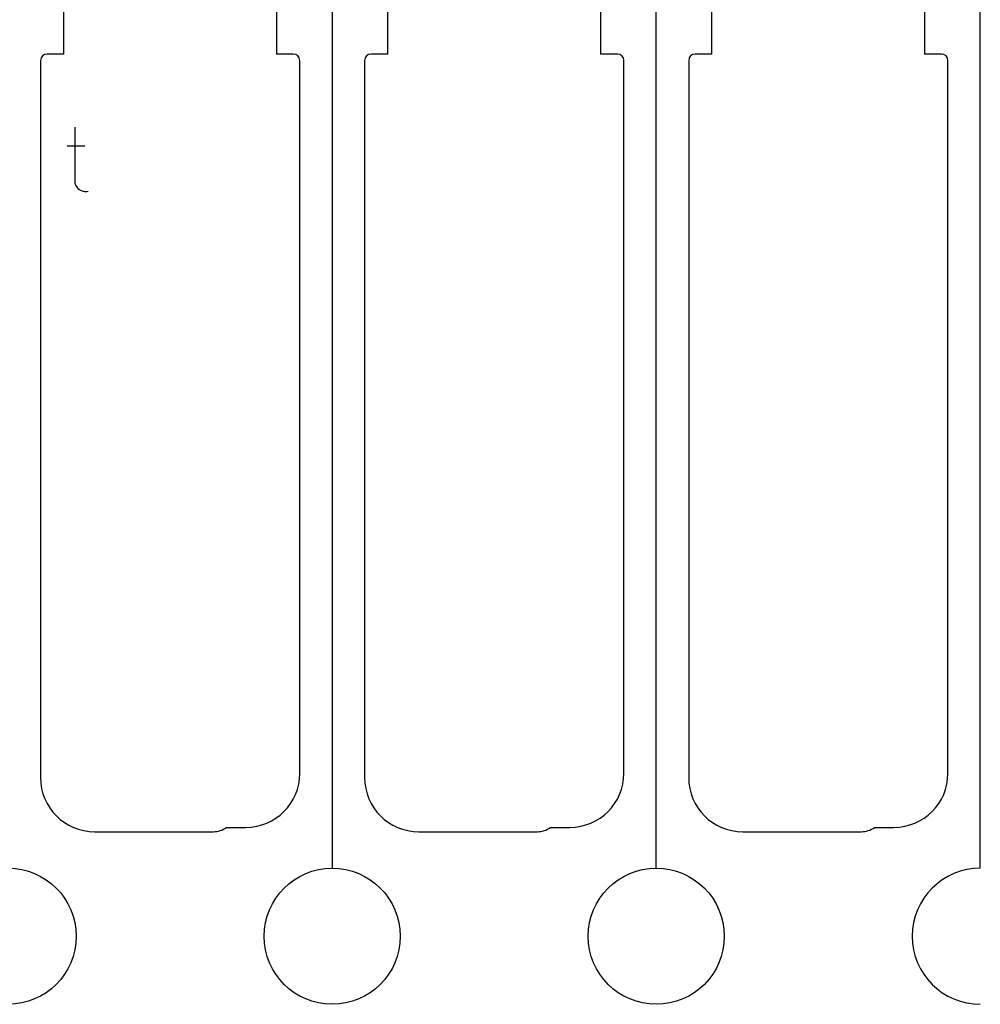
# Model space of a CAD drawing. Header units: inches. Extents: x 1880 to 2363, y -453 to -54.
# Tile 608 of 656: x 1913.309 to 1913.753, y -67.893 to -67.437. Entities that reach past the tile are written whole.
import ezdxf

# ---------------------------------------------------------------- set-up
doc = ezdxf.new("R2010")
doc.units = ezdxf.units.IN
doc.header["$LTSCALE"] = 0.5
doc.header["$MEASUREMENT"] = 0
doc.layers.add('APP-M-S', color=30, linetype='Continuous')

msp = doc.modelspace()

# ---------------------------------------------------------------- linework, layer by layer
at = {"color": 7, "linetype": 'Continuous'}
for p, q in [((1913.33404, -67.48652), (1913.33404, -67.5113)), ((1913.33048, -67.49526), (1913.33881, -67.49526)), ((1913.33404, -67.5113), (1913.33407, -67.51187)), ((1913.33407, -67.51187), (1913.33417, -67.51243)), ((1913.33417, -67.51243), (1913.33433, -67.51297)), ((1913.33433, -67.51297), (1913.33454, -67.5135)), ((1913.33454, -67.5135), (1913.33482, -67.514)), ((1913.33482, -67.514), (1913.33515, -67.51445)), ((1913.33515, -67.51445), (1913.33554, -67.51487)), ((1913.33554, -67.51487), (1913.33599, -67.51524)), ((1913.33599, -67.51524), (1913.33646, -67.51556)), ((1913.33646, -67.51556), (1913.33696, -67.51583)), ((1913.33696, -67.51583), (1913.33747, -67.51604)), ((1913.33747, -67.51604), (1913.33802, -67.51619)), ((1913.33802, -67.51619), (1913.33858, -67.51628)), ((1913.33858, -67.51628), (1913.33915, -67.51631)), ((1913.33915, -67.51631), (1913.33972, -67.51626)), ((1913.33972, -67.51626), (1913.3403, -67.51615))]:
    msp.add_line(p, q, dxfattribs=at)
at = {"layer": 'APP-M-S', "linetype": 'Continuous', "lineweight": 25}
for p, q in [((1913.45324, -66.90257), (1913.45324, -67.82957)), ((1913.60324, -67.82957), (1913.60324, -66.90257)), ((1913.75324, -67.82957), (1913.75324, -66.90257)), ((1913.32902, -67.45268), (1913.32902, -67.41331)), ((1913.42745, -67.41331), (1913.42745, -67.45268)), ((1913.47902, -67.45268), (1913.47902, -67.41331)), ((1913.57745, -67.41331), (1913.57745, -67.45268)), ((1913.62902, -67.45268), (1913.62902, -67.41331)), ((1913.72745, -67.41331), (1913.72745, -67.45268)), ((1913.32902, -67.45268), (1913.32124, -67.45268)), ((1913.43524, -67.45268), (1913.42745, -67.45268)), ((1913.47902, -67.45268), (1913.47124, -67.45268)), ((1913.58524, -67.45268), (1913.57745, -67.45268)), ((1913.62902, -67.45268), (1913.62124, -67.45268)), ((1913.73524, -67.45268), (1913.72745, -67.45268)), ((1913.31824, -67.45568), (1913.31824, -67.78768)), ((1913.43824, -67.78568), (1913.43824, -67.45568)), ((1913.46824, -67.45568), (1913.46824, -67.78768)), ((1913.58824, -67.78568), (1913.58824, -67.45568)), ((1913.61824, -67.45568), (1913.61824, -67.78768)), ((1913.73824, -67.78568), (1913.73824, -67.45568)), ((1913.34324, -67.81268), (1913.39824, -67.81268)), ((1913.40424, -67.81068), (1913.41324, -67.81068)), ((1913.49324, -67.81268), (1913.54824, -67.81268)), ((1913.55424, -67.81068), (1913.56324, -67.81068)), ((1913.64324, -67.81268), (1913.69824, -67.81268)), ((1913.70424, -67.81068), (1913.71324, -67.81068))]:
    msp.add_line(p, q, dxfattribs=at)
for centre in [(1913.30324, -67.86107), (1913.45324, -67.86107), (1913.60324, -67.86107)]:
    msp.add_circle(centre, 0.0315, dxfattribs=at)
for centre, radius, start, end in [((1913.32124, -67.45568), 0.003, 90, 180), ((1913.43524, -67.45568), 0.003, 0, 90), ((1913.47124, -67.45568), 0.003, 90, 180), ((1913.58524, -67.45568), 0.003, 0, 90), ((1913.62124, -67.45568), 0.003, 90, 180), ((1913.73524, -67.45568), 0.003, 0, 90), ((1913.41324, -67.78568), 0.025, 270, 0), ((1913.56324, -67.78568), 0.025, 270, 0), ((1913.71324, -67.78568), 0.025, 270, 0), ((1913.34324, -67.78768), 0.025, 180, 270), ((1913.49324, -67.78768), 0.025, 180, 270), ((1913.64324, -67.78768), 0.025, 180, 270), ((1913.39824, -67.80268), 0.01, 270, 306.8699), ((1913.54824, -67.80268), 0.01, 270, 306.8699), ((1913.69824, -67.80268), 0.01, 270, 306.8699), ((1913.75324, -67.86107), 0.0315, 90, 270)]:
    msp.add_arc(centre, radius, start, end, dxfattribs=at)

doc.saveas('drawing.dxf')
